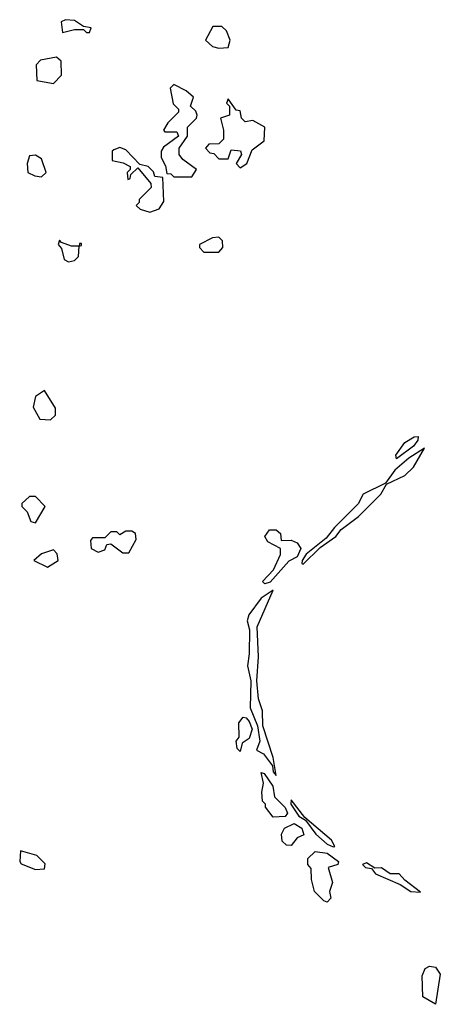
# Model space of a CAD drawing. Extents: x 2737310 to 2869991, y 870230 to 1012730.
# Tile 382 of 479: x 2743592 to 2744991, y 996320 to 999592. Entities that reach past the tile are written whole.
import ezdxf

# ---------------------------------------------------------------- set-up
doc = ezdxf.new("R2010")
doc.units = 0

msp = doc.modelspace()

# ---------------------------------------------------------------- linework, layer by layer
at = {"layer": '0CON02XD'}
for points in [[(2743825, 999550), (2743830, 999565), (2743805, 999570), (2743775, 999590), (2743745, 999592.5), (2743730, 999585), (2743735, 999550), (2743775, 999560), (2743805, 999560), (2743815, 999550), (2743825, 999550)], [(2744255, 999497.5), (2744285, 999500), (2744292.5, 999525), (2744280, 999555), (2744265, 999570), (2744235, 999570), (2744210, 999525), (2744233.6, 999503.6), (2744255, 999497.5)], [(2743705, 999380), (2743731.7, 999408.3), (2743730, 999455), (2743715, 999467.5), (2743661.7, 999458.3), (2743647, 999443), (2743650, 999390), (2743705, 999380)], [(2744165, 999070), (2744180, 999095), (2744135, 999127.5), (2744122.5, 999145), (2744122.5, 999165), (2744150, 999205), (2744150, 999235), (2744180, 999265), (2744182.5, 999275), (2744178.3, 999288.3), (2744160, 999305), (2744170, 999335), (2744146.1, 999356.1), (2744105, 999377.5), (2744092.5, 999365), (2744103, 999313), (2744120, 999295), (2744120, 999285), (2744085, 999250), (2744070, 999225), (2744075, 999220), (2744115, 999220), (2744120, 999205), (2744070.7, 999169.3), (2744062.5, 999155), (2744062.5, 999135), (2744077, 999107), (2744081.7, 999081.7), (2744095, 999080), (2744105, 999070), (2744165, 999070)], [(2744325, 999100), (2744347.5, 999115), (2744365, 999160), (2744405, 999190), (2744407.5, 999235), (2744367, 999257), (2744342.5, 999252.5), (2744330, 999265), (2744325, 999290), (2744311.7, 999291.7), (2744285, 999330), (2744280, 999315), (2744290, 999305), (2744290, 999275), (2744260, 999265), (2744270, 999225), (2744270, 999195), (2744255, 999180), (2744221.7, 999178.3), (2744210, 999165), (2744225, 999150), (2744238.3, 999148.3), (2744255, 999130), (2744285, 999130), (2744295, 999160), (2744327, 999157), (2744330, 999145), (2744312.5, 999115), (2744325, 999100)], [(2744025, 998952.5), (2744056.4, 998963.6), (2744071.7, 998988.3), (2744068.3, 999068.3), (2744041.7, 999071.7), (2744037, 999087), (2744020, 999105), (2743991.7, 999111.7), (2743945, 999160), (2743925, 999167.5), (2743905, 999160), (2743900, 999155), (2743900, 999125), (2743937, 999117), (2743960, 999105), (2743960, 999095), (2743950, 999085), (2743951.7, 999061.7), (2743960, 999065), (2743961.7, 999078.3), (2743985, 999100), (2744028.3, 999048.3), (2744030, 999035), (2743990, 998995), (2743990, 998985), (2743980, 998975), (2743993, 998963), (2744025, 998952.5)], [(2743665, 999070), (2743680, 999085), (2743665, 999130), (2743645, 999142.5), (2743625, 999140), (2743617.5, 999115), (2743620, 999085), (2743643, 999073), (2743665, 999070)], [(2744255, 998820), (2744267.5, 998835), (2744267, 998857), (2744255, 998870), (2744233, 998867), (2744190, 998845), (2744190, 998835), (2744205, 998820), (2744255, 998820)], [(2743755, 998787.5), (2743775, 998792.5), (2743787.5, 998805), (2743790, 998840), (2743798.3, 998841.7), (2743798.3, 998848.3), (2743791.7, 998848.3), (2743790, 998840), (2743765, 998840), (2743731.7, 998851.7), (2743725, 998860), (2743720, 998845), (2743731.7, 998831.7), (2743740, 998795), (2743755, 998787.5)], [(2743695, 998262.5), (2743711.7, 998278.3), (2743711.7, 998301.7), (2743675, 998360), (2743645, 998340), (2743637.5, 998305), (2743660, 998265), (2743695, 998262.5)], [(2744845, 998133.3), (2744842.5, 998145), (2744872.3, 998187.7), (2744904.1, 998205.9), (2744917, 998207), (2744916, 998195), (2744902, 998175), (2744845, 998133.3)], [(2744535, 997782.5), (2744591.2, 997838.8), (2744643.3, 997875), (2744661.4, 997898.6), (2744718.7, 997941.3), (2744793.3, 998015), (2744811.7, 998048.3), (2744872.3, 998077.7), (2744901.2, 998105), (2744938.3, 998168.3), (2744886.2, 998135), (2744840, 998095), (2744808.3, 998051.7), (2744734, 998016), (2744717.1, 997982.9), (2744638.8, 997905), (2744611.2, 997868.8), (2744545, 997816), (2744532, 997795), (2744530, 997785), (2744535, 997782.5)], [(2743645, 997920), (2743677.5, 997975), (2743645, 998007.5), (2743625, 998007.5), (2743600, 997985), (2743600, 997975), (2743617, 997957), (2743630, 997925), (2743645, 997920)], [(2743955, 997820), (2743980, 997865), (2743977.5, 997885), (2743965, 997892.5), (2743945, 997892.5), (2743925, 997880), (2743915, 997890), (2743895, 997890), (2743875, 997870), (2743835, 997870), (2743828.3, 997861.7), (2743830, 997835), (2743853, 997823), (2743875, 997830), (2743881.7, 997848.3), (2743895, 997850), (2743935, 997820), (2743955, 997820)], [(2744407, 997717), (2744400, 997725), (2744436.2, 997763.8), (2744460, 997815), (2744460, 997835), (2744417, 997857), (2744407.5, 997875), (2744423, 997897), (2744445, 997897.5), (2744460, 997885), (2744461.7, 997861.7), (2744495, 997862.5), (2744515, 997853.8), (2744527.1, 997835), (2744515, 997807.1), (2744487.3, 997792.7), (2744425, 997722.9), (2744407, 997717)], [(2743685, 997772.5), (2743720, 997795), (2743717, 997817), (2743705, 997830), (2743665, 997817.5), (2743640, 997795), (2743685, 997772.5)], [(2744445, 997080), (2744435, 997140), (2744401.2, 997245), (2744400, 997295), (2744386, 997335), (2744380.8, 997395), (2744385.8, 997475), (2744382, 997575), (2744435, 997696.7), (2744395, 997670), (2744353.8, 997615), (2744348.8, 997595), (2744356.2, 997565), (2744355.7, 997485), (2744350, 997445), (2744360.8, 997395), (2744358.6, 997305), (2744382.9, 997245), (2744391.2, 997195), (2744380, 997165), (2744402.5, 997152.5), (2744432.5, 997112.5), (2744435, 997092.5), (2744445, 997080)], [(2744325, 997160), (2744315, 997170), (2744312.5, 997195), (2744321.7, 997208.3), (2744320.8, 997255), (2744335, 997273.8), (2744345, 997272), (2744355, 997260), (2744365.4, 997234.6), (2744355, 997203.3), (2744331.7, 997188.3), (2744325, 997160)], [(2744435, 996942.5), (2744410, 996975), (2744410, 996985), (2744400, 996995), (2744397.5, 997025), (2744403.3, 997055), (2744395, 997090), (2744405, 997087.5), (2744434.2, 997045), (2744439.3, 997009.3), (2744475, 996973.8), (2744482.5, 996955), (2744475, 996943.8), (2744435, 996942.5)], [(2744635, 996843.8), (2744640, 996845), (2744628.8, 996865), (2744540.7, 996940.7), (2744495, 997000), (2744494.2, 996985), (2744520, 996945), (2744542.5, 996932.5), (2744576.7, 996885), (2744615, 996852), (2744635, 996843.8)], [(2744495, 996847.5), (2744479.3, 996849.3), (2744465, 996862.5), (2744463.3, 996885), (2744473.3, 996905), (2744505, 996921.4), (2744530, 996905), (2744536.7, 996883.3), (2744515, 996873.3), (2744495, 996847.5)], [(2743645, 996767.5), (2743675, 996770), (2743677, 996787), (2743650, 996815), (2743595, 996830), (2743592.5, 996795), (2743597, 996787), (2743645, 996767.5)], [(2744615, 996660), (2744603.6, 996663.6), (2744572.5, 996695), (2744562.5, 996735), (2744561.7, 996771.7), (2744550, 996785), (2744550, 996805), (2744575, 996827.5), (2744615, 996822), (2744652.5, 996795), (2744650, 996785), (2744617.5, 996775), (2744632.5, 996725), (2744622.5, 996695), (2744627, 996673), (2744615, 996660)], [(2744925, 996692.5), (2744872.3, 996732.3), (2744853.6, 996753.6), (2744823.6, 996753.6), (2744795, 996773.3), (2744773, 996773), (2744745, 996790), (2744732.5, 996785), (2744742.5, 996775), (2744761.7, 996771.7), (2744775, 996754.2), (2744857.7, 996717.7), (2744892.5, 996695), (2744925, 996692.5)], [(2744975, 996320), (2744932.5, 996345), (2744930, 996415), (2744940.8, 996439.2), (2744955, 996446.7), (2744975, 996443.3), (2744990.7, 996420.7), (2744975, 996320)]]:
    msp.add_lwpolyline(points, dxfattribs=at)

doc.saveas('drawing.dxf')
